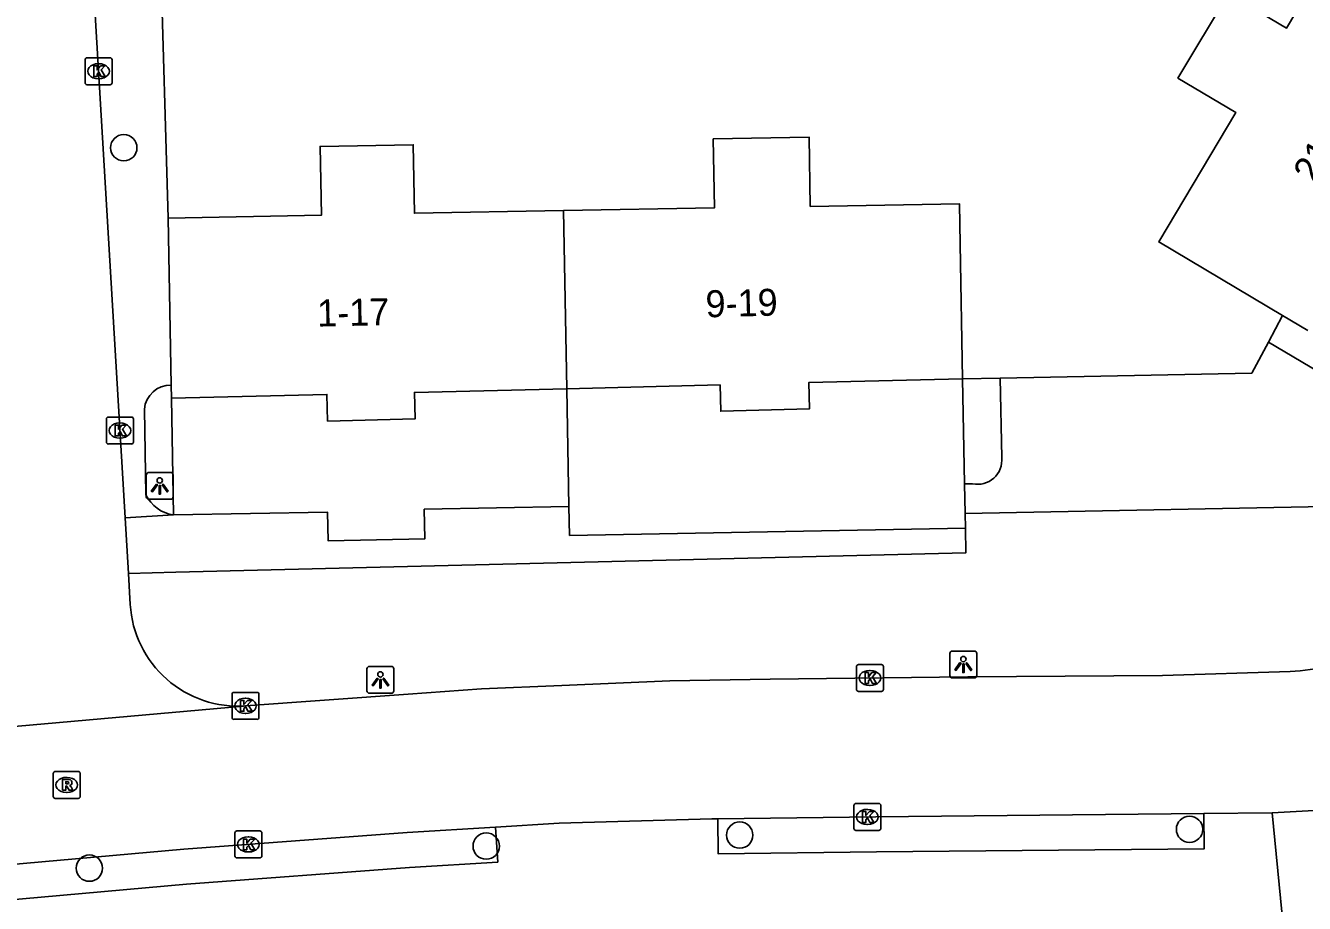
# Model space of a CAD drawing. Extents: x 158461 to 159795, y 387220 to 388672.
# Drawn here: x 159209.14 to 159256.6, y 388114.95 to 388147.53 of the extents above; entities that cross this region are included whole.
import ezdxf

# ---------------------------------------------------------------- set-up
doc = ezdxf.new("R2010")
doc.units = 0
for name, color, linetype in [('IMGEO_Boom', 7, 'Continuous'), ('IMGEO_Kolk', 7, 'Continuous'), ('IMGEO_Lichtpunt', 7, 'Continuous'), ('IMGEO_Muur', 7, 'Continuous'), ('IMGEO_Pand', 7, 'Continuous'), ('IMGEO_Pand_nummerreeks', 7, 'Continuous'), ('IMGEO_Pand_overbouw', 7, 'Continuous'), ('IMGEO_Parkeervlak_open', 7, 'Continuous'), ('IMGEO_Rijbaan_lokaal_open', 7, 'Continuous'), ('IMGEO_Rioolput', 7, 'Continuous'), ('IMGEO_Verkeerseiland_open', 7, 'Continuous'), ('IMGEO_Voetpad_open', 7, 'Continuous')]:
    doc.layers.add(name, color=color, linetype=linetype)

msp = doc.modelspace()

# ---------------------------------------------------------------- linework, layer by layer
at = {"layer": 'IMGEO_Boom'}
for centre in [(159212.781, 388142.993), (159235.642, 388117.483), (159252.336, 388117.697), (159226.233, 388117.075), (159211.504, 388116.256)]:
    msp.add_circle(centre, 0.489, dxfattribs=at)
at = {"layer": 'IMGEO_Kolk'}
for p, q in [((159211.345, 388145.405), (159211.345, 388146.257)), ((159211.42, 388146.331), (159212.272, 388146.331)), ((159211.833, 388146.111), (159211.858, 388146.111)), ((159212.346, 388146.257), (159212.346, 388145.405)), ((159211.856, 388145.551), (159211.831, 388145.551)), ((159212.272, 388145.331), (159211.42, 388145.331)), ((159212.137, 388132.071), (159212.137, 388132.923)), ((159212.212, 388132.997), (159213.064, 388132.997)), ((159212.625, 388132.777), (159212.65, 388132.777)), ((159213.138, 388132.923), (159213.138, 388132.071)), ((159212.648, 388132.217), (159212.623, 388132.217)), ((159213.064, 388131.997), (159212.212, 388131.997)), ((159239.973, 388122.887), (159239.973, 388123.739)), ((159240.048, 388123.813), (159240.9, 388123.813)), ((159240.461, 388123.593), (159240.486, 388123.593)), ((159240.974, 388123.739), (159240.974, 388122.887)), ((159216.798, 388121.853), (159216.798, 388122.705)), ((159216.873, 388122.779), (159217.725, 388122.779)), ((159217.799, 388122.705), (159217.799, 388121.853)), ((159240.9, 388122.813), (159240.048, 388122.813)), ((159240.484, 388123.033), (159240.459, 388123.033)), ((159217.286, 388122.559), (159217.311, 388122.559)), ((159217.725, 388121.779), (159216.873, 388121.779)), ((159217.309, 388121.999), (159217.284, 388121.999)), ((159239.879, 388117.73), (159239.879, 388118.582)), ((159239.954, 388118.656), (159240.806, 388118.656)), ((159240.367, 388118.436), (159240.392, 388118.436)), ((159240.88, 388118.582), (159240.88, 388117.73)), ((159240.39, 388117.876), (159240.365, 388117.876)), ((159216.904, 388116.71), (159216.904, 388117.562)), ((159216.979, 388117.636), (159217.831, 388117.636)), ((159217.392, 388117.416), (159217.417, 388117.416)), ((159217.905, 388117.562), (159217.905, 388116.71)), ((159240.806, 388117.656), (159239.954, 388117.656)), ((159217.831, 388116.636), (159216.979, 388116.636)), ((159217.415, 388116.856), (159217.39, 388116.856))]:
    msp.add_line(p, q, dxfattribs=at)
for points in [[(159211.345, 388145.405), (159211.345, 388146.257)], [(159211.42, 388146.331), (159212.272, 388146.331)], [(159211.666, 388146.031), (159211.789, 388146.031), (159211.789, 388145.88), (159211.919, 388146.031), (159212.083, 388146.031), (159211.937, 388145.88), (159212.09, 388145.631), (159211.938, 388145.631), (159211.853, 388145.795), (159211.789, 388145.728), (159211.789, 388145.631), (159211.666, 388145.631), (159211.666, 388146.031)], [(159212.346, 388146.257), (159212.346, 388145.405)], [(159212.272, 388145.331), (159211.42, 388145.331)], [(159212.137, 388132.071), (159212.137, 388132.923)], [(159212.212, 388132.997), (159213.064, 388132.997)], [(159212.458, 388132.697), (159212.581, 388132.697), (159212.581, 388132.546), (159212.711, 388132.697), (159212.875, 388132.697), (159212.729, 388132.546), (159212.882, 388132.297), (159212.73, 388132.297), (159212.645, 388132.461), (159212.581, 388132.394), (159212.581, 388132.297), (159212.458, 388132.297), (159212.458, 388132.697)], [(159213.138, 388132.923), (159213.138, 388132.071)], [(159213.064, 388131.997), (159212.212, 388131.997)], [(159239.973, 388122.887), (159239.973, 388123.739)], [(159240.048, 388123.813), (159240.9, 388123.813)], [(159240.974, 388123.739), (159240.974, 388122.887)], [(159240.294, 388123.513), (159240.417, 388123.513), (159240.417, 388123.362), (159240.547, 388123.513), (159240.711, 388123.513), (159240.565, 388123.362), (159240.718, 388123.113), (159240.566, 388123.113), (159240.481, 388123.277), (159240.417, 388123.21), (159240.417, 388123.113), (159240.294, 388123.113), (159240.294, 388123.513)], [(159216.798, 388121.853), (159216.798, 388122.705)], [(159216.873, 388122.779), (159217.725, 388122.779)], [(159217.799, 388122.705), (159217.799, 388121.853)], [(159240.9, 388122.813), (159240.048, 388122.813)], [(159217.119, 388122.479), (159217.242, 388122.479), (159217.242, 388122.328), (159217.372, 388122.479), (159217.536, 388122.479), (159217.39, 388122.328), (159217.543, 388122.079), (159217.391, 388122.079), (159217.306, 388122.243), (159217.242, 388122.176), (159217.242, 388122.079), (159217.119, 388122.079), (159217.119, 388122.479)], [(159217.725, 388121.779), (159216.873, 388121.779)], [(159239.879, 388117.73), (159239.879, 388118.582)], [(159239.954, 388118.656), (159240.806, 388118.656)], [(159240.2, 388118.356), (159240.323, 388118.356), (159240.323, 388118.205), (159240.453, 388118.356), (159240.617, 388118.356), (159240.471, 388118.205), (159240.624, 388117.956), (159240.472, 388117.956), (159240.387, 388118.12), (159240.323, 388118.053), (159240.323, 388117.956), (159240.2, 388117.956), (159240.2, 388118.356)], [(159240.88, 388118.582), (159240.88, 388117.73)], [(159216.904, 388116.71), (159216.904, 388117.562)], [(159216.979, 388117.636), (159217.831, 388117.636)], [(159217.905, 388117.562), (159217.905, 388116.71)], [(159240.806, 388117.656), (159239.954, 388117.656)], [(159217.225, 388117.336), (159217.348, 388117.336), (159217.348, 388117.185), (159217.478, 388117.336), (159217.642, 388117.336), (159217.496, 388117.185), (159217.649, 388116.936), (159217.497, 388116.936), (159217.412, 388117.1), (159217.348, 388117.033), (159217.348, 388116.936), (159217.225, 388116.936), (159217.225, 388117.336)], [(159217.831, 388116.636), (159216.979, 388116.636)]]:
    msp.add_lwpolyline(points, dxfattribs=at)
for centre, start, end in [((159211.422, 388146.255), 91.552, 178.448), ((159211.422, 388146.255), 91.552, 178.448), ((159212.27, 388146.255), 1.552, 88.448), ((159212.27, 388146.255), 1.552, 88.448), ((159211.422, 388145.407), 181.552, 268.448), ((159211.422, 388145.407), 181.552, 268.448), ((159212.27, 388145.407), 271.552, 358.448), ((159212.27, 388145.407), 271.552, 358.448), ((159212.214, 388132.921), 91.552, 178.448), ((159212.214, 388132.921), 91.552, 178.448), ((159213.062, 388132.921), 1.552, 88.448), ((159213.062, 388132.921), 1.552, 88.448), ((159212.214, 388132.073), 181.552, 268.448), ((159212.214, 388132.073), 181.552, 268.448), ((159213.062, 388132.073), 271.552, 358.448), ((159213.062, 388132.073), 271.552, 358.448), ((159240.05, 388123.737), 91.552, 178.448), ((159240.05, 388123.737), 91.552, 178.448), ((159240.898, 388123.737), 1.552, 88.448), ((159240.898, 388123.737), 1.552, 88.448), ((159216.875, 388122.703), 91.552, 178.448), ((159216.875, 388122.703), 91.552, 178.448), ((159217.723, 388122.703), 1.552, 88.448), ((159217.723, 388122.703), 1.552, 88.448), ((159240.05, 388122.889), 181.552, 268.448), ((159240.05, 388122.889), 181.552, 268.448), ((159240.898, 388122.889), 271.552, 358.448), ((159240.898, 388122.889), 271.552, 358.448), ((159216.875, 388121.855), 181.552, 268.448), ((159216.875, 388121.855), 181.552, 268.448), ((159217.723, 388121.855), 271.552, 358.448), ((159217.723, 388121.855), 271.552, 358.448), ((159239.956, 388118.58), 91.552, 178.448), ((159239.956, 388118.58), 91.552, 178.448), ((159240.804, 388118.58), 1.552, 88.448), ((159240.804, 388118.58), 1.552, 88.448), ((159216.981, 388117.56), 91.552, 178.448), ((159216.981, 388117.56), 91.552, 178.448), ((159217.829, 388117.56), 1.552, 88.448), ((159217.829, 388117.56), 1.552, 88.448), ((159239.956, 388117.732), 181.552, 268.448), ((159239.956, 388117.732), 181.552, 268.448), ((159240.804, 388117.732), 271.552, 358.448), ((159240.804, 388117.732), 271.552, 358.448), ((159216.981, 388116.712), 181.552, 268.448), ((159216.981, 388116.712), 181.552, 268.448), ((159217.829, 388116.712), 271.552, 358.448), ((159217.829, 388116.712), 271.552, 358.448)]:
    msp.add_arc(centre, 0.0765, start, end, dxfattribs=at)
for centre, major_axis, ratio, start_param, end_param in [((159211.832, 388145.831), (-0.387, 0.002), 0.722429, 4.712389, 7.853982), ((159211.857, 388145.831), (-0.39, 0.002), 0.717154, 1.570796, 4.712389), ((159212.624, 388132.497), (-0.387, 0.002), 0.722429, 4.712389, 7.853982), ((159212.649, 388132.497), (-0.39, 0.002), 0.717154, 1.570796, 4.712389), ((159240.46, 388123.313), (-0.387, 0.002), 0.722429, 4.712389, 7.853982), ((159240.485, 388123.313), (-0.39, 0.002), 0.717154, 1.570796, 4.712389), ((159217.285, 388122.279), (-0.387, 0.002), 0.722429, 4.712389, 7.853982), ((159217.31, 388122.279), (-0.39, 0.002), 0.717154, 1.570796, 4.712389), ((159240.366, 388118.156), (-0.387, 0.002), 0.722429, 4.712389, 7.853982), ((159240.391, 388118.156), (-0.39, 0.002), 0.717154, 1.570796, 4.712389), ((159217.391, 388117.136), (-0.387, 0.002), 0.722429, 4.712389, 7.853982), ((159217.416, 388117.136), (-0.39, 0.002), 0.717154, 1.570796, 4.712389)]:
    msp.add_ellipse(centre, major_axis=major_axis, ratio=ratio, start_param=start_param, end_param=end_param, dxfattribs=at)
at = {"layer": 'IMGEO_Lichtpunt'}
for p, q in [((159213.617, 388130.846), (159213.617, 388130.039)), ((159213.617, 388130.846), (159213.617, 388130.039)), ((159214.519, 388130.941), (159213.711, 388130.941)), ((159214.519, 388130.941), (159213.711, 388130.941)), ((159214.613, 388130.039), (159214.613, 388130.846)), ((159214.613, 388130.039), (159214.613, 388130.846)), ((159213.711, 388129.945), (159214.519, 388129.945)), ((159213.711, 388129.945), (159214.519, 388129.945)), ((159243.443, 388124.218), (159243.443, 388123.411)), ((159243.443, 388124.218), (159243.443, 388123.411)), ((159244.345, 388124.313), (159243.537, 388124.313)), ((159244.345, 388124.313), (159243.537, 388124.313)), ((159244.439, 388123.411), (159244.439, 388124.218)), ((159244.439, 388123.411), (159244.439, 388124.218)), ((159221.808, 388123.647), (159221.808, 388122.84)), ((159221.808, 388123.647), (159221.808, 388122.84)), ((159222.71, 388123.742), (159221.902, 388123.742)), ((159222.71, 388123.742), (159221.902, 388123.742)), ((159222.804, 388122.84), (159222.804, 388123.647)), ((159222.804, 388122.84), (159222.804, 388123.647)), ((159243.537, 388123.317), (159244.345, 388123.317)), ((159243.537, 388123.317), (159244.345, 388123.317)), ((159221.902, 388122.746), (159222.71, 388122.746)), ((159221.902, 388122.746), (159222.71, 388122.746))]:
    msp.add_line(p, q, dxfattribs=at)
for points in [[(159213.991, 388130.51), (159214.03, 388130.482), (159213.842, 388130.22), (159213.804, 388130.247), (159213.991, 388130.51)], [(159214.093, 388130.462), (159214.14, 388130.462), (159214.14, 388130.14), (159214.093, 388130.14), (159214.093, 388130.462)], [(159214.203, 388130.482), (159214.241, 388130.509), (159214.428, 388130.247), (159214.389, 388130.219), (159214.203, 388130.482)], [(159243.817, 388123.882), (159243.856, 388123.854), (159243.668, 388123.592), (159243.63, 388123.619), (159243.817, 388123.882)], [(159243.919, 388123.834), (159243.966, 388123.834), (159243.966, 388123.512), (159243.919, 388123.512), (159243.919, 388123.834)], [(159244.029, 388123.854), (159244.067, 388123.881), (159244.254, 388123.619), (159244.215, 388123.591), (159244.029, 388123.854)], [(159222.182, 388123.311), (159222.221, 388123.283), (159222.033, 388123.021), (159221.995, 388123.048), (159222.182, 388123.311)], [(159222.284, 388123.263), (159222.331, 388123.263), (159222.331, 388122.941), (159222.284, 388122.941), (159222.284, 388123.263)], [(159222.394, 388123.283), (159222.432, 388123.31), (159222.619, 388123.048), (159222.58, 388123.02), (159222.394, 388123.283)]]:
    msp.add_lwpolyline(points, dxfattribs=at)
for centre in [(159214.116, 388130.644), (159243.942, 388124.016), (159222.307, 388123.445)]:
    msp.add_circle(centre, 0.0994, dxfattribs=at)
for centre, start, end in [((159213.711, 388130.846), 90, 180), ((159213.711, 388130.846), 90, 180), ((159214.519, 388130.846), 0, 90), ((159214.519, 388130.846), 0, 90), ((159213.711, 388130.039), 180, 270), ((159213.711, 388130.039), 180, 270), ((159214.519, 388130.039), 270, 0), ((159214.519, 388130.039), 270, 360), ((159243.537, 388124.218), 90, 180), ((159243.537, 388124.218), 90, 180), ((159244.345, 388124.218), 0, 90), ((159244.345, 388124.218), 0, 90), ((159221.902, 388123.647), 90, 180), ((159221.902, 388123.647), 90, 180), ((159222.71, 388123.647), 0, 90), ((159222.71, 388123.647), 0, 90), ((159243.537, 388123.411), 180, 270), ((159243.537, 388123.411), 180, 270), ((159244.345, 388123.411), 270, 0), ((159244.345, 388123.411), 270, 360), ((159221.902, 388122.84), 180, 270), ((159221.902, 388122.84), 180, 270), ((159222.71, 388122.84), 270, 0), ((159222.71, 388122.84), 270, 360)]:
    msp.add_arc(centre, 0.0946, start, end, dxfattribs=at)
at = {"layer": 'IMGEO_Muur'}
msp.add_lwpolyline([(159214.428, 388140.38), (159214.15, 388150.168), (159217.617, 388150.283), (159220.841, 388155.684)], dxfattribs=at)
at = {"layer": 'IMGEO_Pand'}
for points in [[(159255.787, 388136.765), (159251.192, 388139.499), (159254.049, 388144.3), (159251.906, 388145.575), (159253.776, 388148.717), (159255.936, 388147.431), (159258.637, 388151.97)], [(159214.428, 388140.38), (159220.117, 388140.484), (159220.07, 388143.042), (159223.522, 388143.105), (159223.569, 388140.558), (159229.105, 388140.659)], [(159229.105, 388140.659), (159234.705, 388140.761), (159234.658, 388143.319), (159238.215, 388143.384), (159238.261, 388140.811), (159243.796, 388140.912), (159243.823, 388139.415), (159243.914, 388134.415)], [(159229.105, 388140.659), (159229.225, 388134.049)], [(159214.541, 388134.186), (159214.428, 388140.38)], [(159256.721, 388136.209), (159255.787, 388136.765)], [(159214.55, 388133.698), (159214.541, 388134.186)], [(159214.55, 388133.698), (159220.318, 388133.84), (159220.343, 388132.846), (159223.592, 388132.926), (159223.568, 388133.91), (159229.225, 388134.049)], [(159229.225, 388134.049), (159234.913, 388134.188), (159234.937, 388133.215), (159238.226, 388133.296), (159238.202, 388134.274), (159243.914, 388134.415)]]:
    msp.add_lwpolyline(points, dxfattribs=at)
at = {"layer": 'IMGEO_Pand_overbouw'}
for points in [[(159214.55, 388133.698), (159214.629, 388129.364), (159220.342, 388129.469), (159220.361, 388128.408), (159223.954, 388128.473), (159223.934, 388129.574), (159229.305, 388129.672), (159229.225, 388134.049), (159223.568, 388133.91), (159223.592, 388132.926), (159220.343, 388132.846), (159220.318, 388133.84)], [(159243.914, 388134.415), (159238.202, 388134.274), (159238.226, 388133.296), (159234.937, 388133.215), (159234.913, 388134.188), (159229.225, 388134.049), (159229.305, 388129.672), (159229.325, 388128.605), (159244.015, 388128.873), (159244.005, 388129.415), (159243.985, 388130.515)]]:
    msp.add_lwpolyline(points, close=True, dxfattribs=at)
at = {"layer": 'IMGEO_Parkeervlak_open'}
for points in [[(159245.309, 388134.442), (159254.644, 388134.622), (159255.261, 388135.78)], [(159255.261, 388135.78), (159258.964, 388133.585)], [(159245.366, 388131.493), (159245.309, 388134.442)], [(159243.985, 388130.515), (159244.284, 388130.521)], [(159243.985, 388130.515), (159244.005, 388129.415)]]:
    msp.add_lwpolyline(points, dxfattribs=at)
msp.add_arc((159244.47, 388131.402), 0.9, 258.048, 5.821, dxfattribs=at)
at = {"layer": 'IMGEO_Rijbaan_lokaal_open'}
for points in [[(159211.537, 388151.054), (159212.83, 388129.257)], [(159212.83, 388129.257), (159212.953, 388127.192)], [(159212.953, 388127.192), (159213.022, 388126.037)], [(159256.069, 388123.556), (159251.328, 388123.408), (159244.113, 388123.358), (159236.767, 388123.269), (159233.051, 388123.204), (159229.043, 388123.03), (159226.055, 388122.915), (159223.337, 388122.709), (159217.303, 388122.28)], [(159217.303, 388122.28), (159217.229, 388122.269), (159205.089, 388121.196), (159205, 388121.195)], [(159255.399, 388118.305), (159258.294, 388118.475)], [(159226.581, 388117.778), (159228.946, 388117.925), (159234.612, 388118.087), (159234.828, 388118.09)], [(159234.828, 388118.09), (159240.699, 388118.158), (159252.871, 388118.28)], [(159252.871, 388118.28), (159255.399, 388118.305)], [(159255.766, 388114.639), (159255.399, 388118.305)], [(159169.563, 388111.242), (159173.027, 388111.853), (159178.494, 388112.764), (159187.111, 388113.95), (159198.134, 388115.393), (159205.711, 388116.131), (159215.005, 388116.956), (159223.3, 388117.574), (159226.581, 388117.778)]]:
    msp.add_lwpolyline(points, dxfattribs=at)
for centre, radius, start, end in [((159255.393, 388134.838), 11.303, 273.4281, 333.1472), ((159217.018, 388126.273), 4.003, 183.382, 274.0777)]:
    msp.add_arc(centre, radius, start, end, dxfattribs=at)
at = {"layer": 'IMGEO_Rioolput'}
for p, q in [((159210.164, 388118.918), (159210.164, 388119.77)), ((159210.239, 388119.844), (159211.091, 388119.844)), ((159211.165, 388119.77), (159211.165, 388118.918)), ((159210.652, 388119.624), (159210.677, 388119.624)), ((159211.091, 388118.844), (159210.239, 388118.844)), ((159210.675, 388119.064), (159210.65, 388119.064))]:
    msp.add_line(p, q, dxfattribs=at)
for points in [[(159210.164, 388118.918), (159210.164, 388119.77)], [(159210.239, 388119.844), (159211.091, 388119.844)], [(159211.165, 388119.77), (159211.165, 388118.918)], [(159210.753, 388119.542), (159210.501, 388119.544), (159210.501, 388119.144)], [(159210.501, 388119.144), (159210.625, 388119.144), (159210.625, 388119.306), (159210.636, 388119.306)], [(159210.679, 388119.463), (159210.625, 388119.463), (159210.625, 388119.382)], [(159210.625, 388119.382), (159210.677, 388119.382)], [(159211.091, 388118.844), (159210.239, 388118.844)], [(159210.683, 388119.277), (159210.754, 388119.144), (159210.894, 388119.144), (159210.829, 388119.27)]]:
    msp.add_lwpolyline(points, dxfattribs=at)
for centre, radius, start, end in [((159210.241, 388119.768), 0.0765, 91.552, 178.448), ((159210.241, 388119.768), 0.0765, 91.552, 178.448), ((159211.089, 388119.768), 0.0765, 1.552, 88.448), ((159211.089, 388119.768), 0.0765, 1.552, 88.448), ((159210.635, 388119.253), 0.0533, 26.0293, 88.6989), ((159210.661, 388119.571), 0.19, 274.7715, 282.9687), ((159210.685, 388119.367), 0.0964, 77.0061, 93.1865), ((159210.699, 388119.424), 0.0378, 276.6634, 79.6772), ((159210.752, 388119.432), 0.109, 350.3612, 89.416), ((159210.75, 388119.432), 0.112, 277.5842, 350.9817), ((159210.734, 388119.217), 0.108, 29.5134, 73.7905), ((159210.241, 388118.92), 0.0765, 181.552, 268.448), ((159210.241, 388118.92), 0.0765, 181.552, 268.448), ((159211.089, 388118.92), 0.0765, 271.552, 358.448), ((159211.089, 388118.92), 0.0765, 271.552, 358.448)]:
    msp.add_arc(centre, radius, start, end, dxfattribs=at)
for centre, major_axis, ratio, start_param, end_param in [((159210.651, 388119.344), (-0.387, 0.002), 0.722429, 4.712389, 7.853982), ((159210.676, 388119.344), (-0.39, 0.002), 0.717154, 1.570796, 4.712389)]:
    msp.add_ellipse(centre, major_axis=major_axis, ratio=ratio, start_param=start_param, end_param=end_param, dxfattribs=at)
at = {"layer": 'IMGEO_Verkeerseiland_open'}
for points in [[(159255.787, 388136.765), (159255.261, 388135.78)], [(159245.309, 388134.442), (159243.914, 388134.415)], [(159243.914, 388134.415), (159243.985, 388130.515)], [(159214.629, 388129.364), (159214.55, 388133.698)]]:
    msp.add_lwpolyline(points, dxfattribs=at)
at = {"layer": 'IMGEO_Voetpad_open'}
for points in [[(159214.428, 388140.38), (159214.15, 388150.168), (159217.617, 388150.283), (159220.841, 388155.684), (159220.855, 388155.708)], [(159261.364, 388133.584), (159259.291, 388129.71), (159244.005, 388129.415)], [(159213.604, 388130.113), (159213.546, 388133.288)], [(159212.83, 388129.257), (159214.629, 388129.364)], [(159244.015, 388128.873), (159229.325, 388128.605), (159229.305, 388129.672), (159223.934, 388129.574), (159223.954, 388128.473), (159220.361, 388128.408), (159220.342, 388129.469), (159214.629, 388129.364)], [(159244.005, 388129.415), (159244.015, 388128.873)], [(159244.015, 388128.873), (159244.032, 388127.953), (159214.713, 388127.235), (159212.953, 388127.192)], [(159252.871, 388118.28), (159252.884, 388116.977), (159240.713, 388116.856), (159234.843, 388116.787), (159234.828, 388118.09)], [(159226.581, 388117.778), (159226.661, 388116.479), (159223.389, 388116.275), (159215.111, 388115.658), (159205.832, 388114.835), (159198.282, 388114.099), (159187.284, 388112.66), (159178.69, 388111.477), (159173.247, 388110.57), (159169.789, 388109.959), (159169.563, 388111.242)]]:
    msp.add_lwpolyline(points, dxfattribs=at)
for centre, radius, start, end in [((159214.522, 388133.207), 0.979, 88.8907, 175.2426), ((159214.818, 388130.698), 1.347, 205.7318, 261.9546)]:
    msp.add_arc(centre, radius, start, end, dxfattribs=at)

# ---------------------------------------------------------------- texts
at = {"layer": 'IMGEO_Pand_nummerreeks'}
for s, rotation, p in [('21-31', 59.7242, (159256.993, 388141.609)), ('1-17', 1.2339, (159219.969, 388136.353)), ('9-19', 1.4978, (159234.386, 388136.695))]:
    msp.add_text(s, height=1, rotation=rotation, dxfattribs=at).set_placement(p)

doc.saveas('drawing.dxf')
